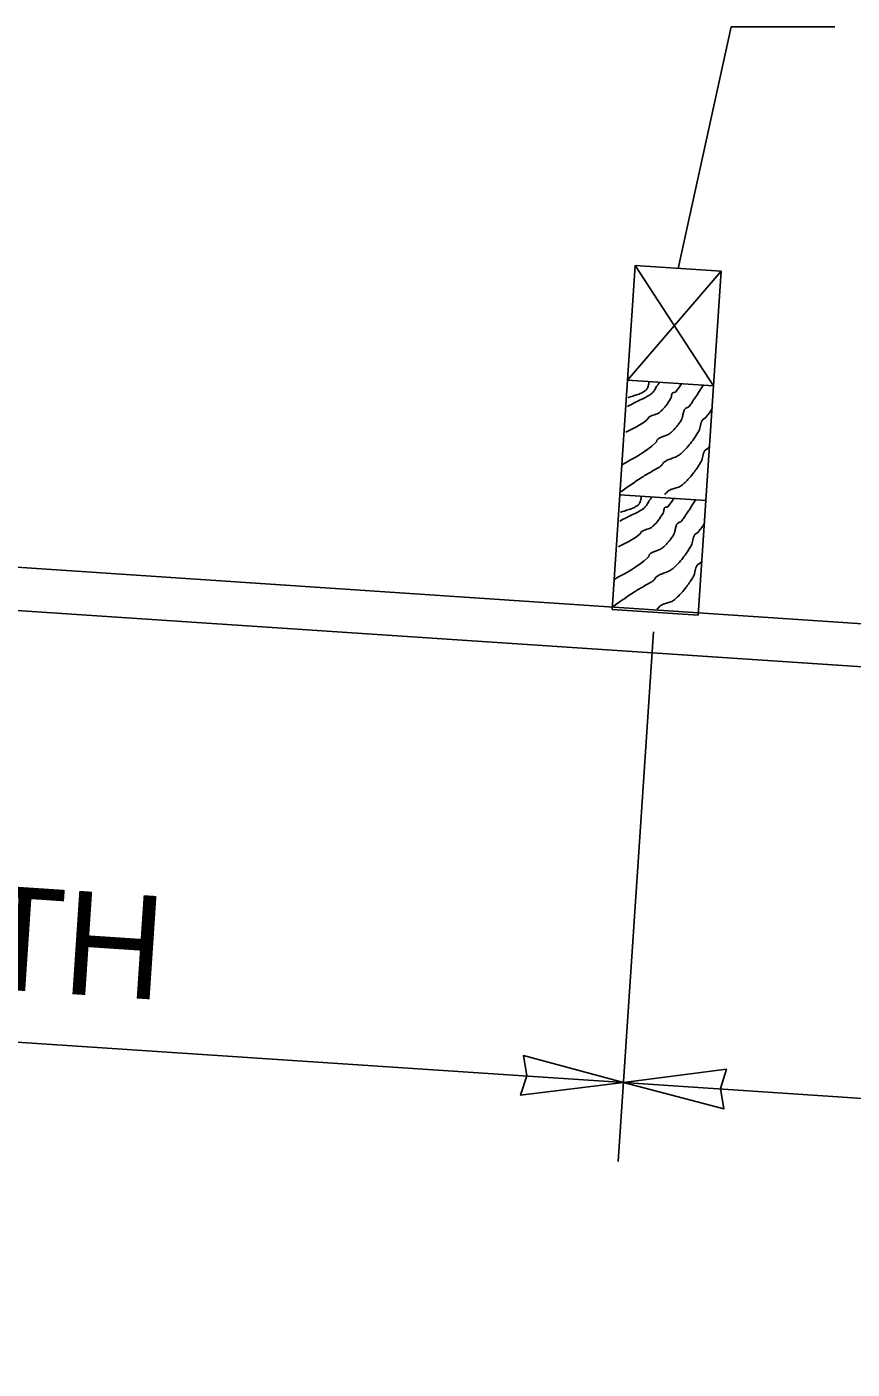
# Model space of a CAD drawing. Extents: x 1312564.2 to 1312581.5, y 1207298.4 to 1207352.6.
# Drawn here: x 1312569.46 to 1312570.095, y 1207300.567 to 1207301.601 of the extents above; entities that cross this region are included whole.
import ezdxf

# ---------------------------------------------------------------- set-up
doc = ezdxf.new("R2010")
doc.units = 0
for name, color, linetype in [('Level 13', 7, 'Continuous'), ('Level 14', 7, 'Continuous'), ('Level 15', 7, 'Continuous'), ('Level 20', 7, 'Continuous')]:
    doc.layers.add(name, color=color, linetype=linetype)

msp = doc.modelspace()

# ---------------------------------------------------------------- linework, layer by layer
at = {"layer": 'Level 13'}
for points in [[(1312569.9471839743, 1207301.3269729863), (1312569.945635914, 1207301.3247366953), (1312569.9452922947, 1207301.324224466), (1312569.9449570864, 1207301.323698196), (1312569.9429574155, 1207301.3204692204), (1312569.9414191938, 1207301.318541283), (1312569.9394968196, 1207301.31709111), (1312569.9331228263, 1207301.3137943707), (1312569.922512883, 1207301.308306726)], [(1312569.9392283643, 1207301.3275033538), (1312569.9388445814, 1207301.325749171), (1312569.9384188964, 1207301.324033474), (1312569.9378315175, 1207301.322466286), (1312569.9374397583, 1207301.3217727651), (1312569.93721281, 1207301.3214545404), (1312569.9370907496, 1207301.3213033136), (1312569.937027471, 1207301.321229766), (1312569.936995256, 1207301.32119352), (1312569.9369790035, 1207301.3211755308), (1312569.9369626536, 1207301.3211576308), (1312569.9366589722, 1207301.3208444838), (1312569.9363384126, 1207301.320546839), (1312569.9356499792, 1207301.3199950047), (1312569.9341070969, 1207301.3190438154), (1312569.9305432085, 1207301.317580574), (1312569.9266959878, 1207301.3163775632), (1312569.9247989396, 1207301.3157516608), (1312569.9229904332, 1207301.3150444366)], [(1312569.9808083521, 1207301.3247313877), (1312569.977718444, 1207301.3197937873), (1312569.9758528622, 1207301.3168894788), (1312569.9739292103, 1207301.3140216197), (1312569.971965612, 1207301.311182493), (1312569.9699801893, 1207301.3083643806), (1312569.9696749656, 1207301.308039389), (1312569.969299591, 1207301.3077894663), (1312569.9684298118, 1207301.3074170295), (1312569.9675536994, 1207301.3070514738), (1312569.9668541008, 1207301.3064972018), (1312569.96651262, 1207301.3060019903), (1312569.9662228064, 1207301.3054778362), (1312569.965769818, 1207301.3043581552), (1312569.965171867, 1207301.3019414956), (1312569.9646064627, 1207301.2994945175), (1312569.9639307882, 1207301.2977881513), (1312569.9636198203, 1207301.2972645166), (1312569.9618766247, 1207301.2947820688), (1312569.9599846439, 1207301.2924070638), (1312569.9579325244, 1207301.2901607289), (1312569.955708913, 1207301.2880642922), (1312569.95455991, 1207301.2872214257), (1312569.953302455, 1207301.286541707), (1312569.9506142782, 1207301.2854567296), (1312569.9479485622, 1207301.2843793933), (1312569.9467191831, 1207301.2837092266), (1312569.945609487, 1207301.2828797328), (1312569.945187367, 1207301.2822913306), (1312569.9448946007, 1207301.281580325), (1312569.9445820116, 1207301.280889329), (1312569.9441004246, 1207301.2803609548), (1312569.9180951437, 1207301.263489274)], [(1312569.9639760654, 1207301.3258535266), (1312569.959625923, 1207301.3195788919), (1312569.9593921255, 1207301.3193596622), (1312569.9590886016, 1207301.3192335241), (1312569.9583636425, 1207301.3191381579), (1312569.9576335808, 1207301.3190480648), (1312569.957080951, 1207301.3187185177), (1312569.956923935, 1207301.318484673), (1312569.9567938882, 1207301.3182367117), (1312569.9566000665, 1207301.317705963), (1312569.956375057, 1207301.3165578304), (1312569.9561717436, 1207301.315394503), (1312569.9560050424, 1207301.3148447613), (1312569.9557559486, 1207301.3143363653), (1312569.9548630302, 1207301.3129199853), (1312569.9539425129, 1207301.3115155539), (1312569.9519812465, 1207301.308778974), (1312569.9485983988, 1207301.3049914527), (1312569.947968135, 1207301.3044118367), (1312569.9473157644, 1207301.3038500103), (1312569.946406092, 1207301.3032209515), (1312569.9454167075, 1207301.3027356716), (1312569.943309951, 1207301.3020120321), (1312569.941217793, 1207301.3013102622), (1312569.939791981, 1207301.300576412), (1312569.9395738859, 1207301.3004242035), (1312569.9393625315, 1207301.300261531), (1312569.9387886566, 1207301.2996407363), (1312569.9382977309, 1207301.298915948), (1312569.9377850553, 1207301.2982153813), (1312569.937145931, 1207301.2976672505), (1312569.9213625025, 1207301.288479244)], [(1312569.9876019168, 1207301.3067371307), (1312569.9831901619, 1207301.3002634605), (1312569.9825299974, 1207301.2995981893), (1312569.9817177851, 1207301.299073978), (1312569.9808999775, 1207301.2985553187), (1312569.9802230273, 1207301.2979067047), (1312569.9796627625, 1207301.296962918), (1312569.9792632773, 1207301.2959364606), (1312569.9787469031, 1207301.2937338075), (1312569.9782744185, 1207301.2914952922), (1312569.977708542, 1207301.289911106), (1312569.9774463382, 1207301.2894174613), (1312569.9743862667, 1207301.2845300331), (1312569.9710188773, 1207301.279866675), (1312569.9672611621, 1207301.2754959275), (1312569.9652099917, 1207301.2734417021), (1312569.9641367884, 1207301.2724511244), (1312569.9630301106, 1207301.271486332), (1312569.961619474, 1207301.270477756), (1312569.960090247, 1207301.2696735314), (1312569.9568405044, 1207301.2684165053), (1312569.9536098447, 1207301.2671919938), (1312569.9513972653, 1207301.2659801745), (1312569.9507272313, 1207301.2654767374), (1312569.950008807, 1207301.2647151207), (1312569.9493831, 1207301.2638386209), (1312569.9487375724, 1207301.2629824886), (1312569.9479596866, 1207301.2622819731), (1312569.9442360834, 1207301.2599985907), (1312569.940427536, 1207301.2578369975), (1312569.9366284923, 1207301.255656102), (1312569.9329334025, 1207301.2533148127), (1312569.917295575, 1207301.242626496)], [(1312569.9856705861, 1207301.2777668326), (1312569.9849516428, 1207301.2767176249), (1312569.9846497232, 1207301.2763586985), (1312569.9842916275, 1207301.276052), (1312569.9834798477, 1207301.2755275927), (1312569.9826621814, 1207301.2750090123), (1312569.9822967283, 1207301.274709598), (1312569.9819845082, 1207301.2743608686), (1312569.9814230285, 1207301.2734177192), (1312569.9810229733, 1207301.2723915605), (1312569.9805067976, 1207301.2701888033), (1312569.9800353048, 1207301.267949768), (1312569.979691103, 1207301.2668782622), (1312569.979207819, 1207301.2658716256), (1312569.978466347, 1207301.2646330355), (1312569.9777083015, 1207301.2634061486), (1312569.9727555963, 1207301.256338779), (1312569.9689947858, 1207301.2519702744), (1312569.966952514, 1207301.2499096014), (1312569.9658873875, 1207301.2489131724), (1312569.9647915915, 1207301.2479404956), (1312569.9633700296, 1207301.2469508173), (1312569.961792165, 1207301.2462085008), (1312569.958413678, 1207301.2451075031), (1312569.9551484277, 1207301.243920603), (1312569.9537121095, 1207301.2430709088), (1312569.9524887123, 1207301.2419309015), (1312569.9512947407, 1207301.2404271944)], [(1312569.9749230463, 1207301.2364507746), (1312569.9718331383, 1207301.231513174), (1312569.9699675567, 1207301.2286088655), (1312569.9680439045, 1207301.225741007), (1312569.966080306, 1207301.22290188), (1312569.9640948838, 1207301.2200837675), (1312569.96378966, 1207301.2197587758), (1312569.9634142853, 1207301.219508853), (1312569.962544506, 1207301.2191364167), (1312569.9616683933, 1207301.218770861), (1312569.9609687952, 1207301.2182165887), (1312569.9606273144, 1207301.2177213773), (1312569.9603375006, 1207301.2171972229), (1312569.9598845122, 1207301.2160775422), (1312569.9592865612, 1207301.2136608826), (1312569.9587211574, 1207301.2112139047), (1312569.9580454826, 1207301.209507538), (1312569.9577345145, 1207301.2089839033), (1312569.9559913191, 1207301.2065014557), (1312569.9540993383, 1207301.204126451), (1312569.9520472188, 1207301.2018801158), (1312569.9498236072, 1207301.1997836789), (1312569.9486746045, 1207301.1989408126), (1312569.947417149, 1207301.1982610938), (1312569.9447289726, 1207301.1971761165), (1312569.9420632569, 1207301.1960987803), (1312569.9408338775, 1207301.1954286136), (1312569.939724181, 1207301.1945991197), (1312569.9393020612, 1207301.1940107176), (1312569.939009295, 1207301.193299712), (1312569.938696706, 1207301.192608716), (1312569.9382151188, 1207301.1920803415), (1312569.9122098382, 1207301.175208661)], [(1312569.9580907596, 1207301.2375729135), (1312569.9537406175, 1207301.2312982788), (1312569.95350682, 1207301.2310790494), (1312569.953203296, 1207301.2309529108), (1312569.9524783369, 1207301.2308575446), (1312569.951748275, 1207301.2307674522), (1312569.9511956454, 1207301.2304379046), (1312569.9510386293, 1207301.2302040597), (1312569.950908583, 1207301.2299560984), (1312569.9507147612, 1207301.22942535), (1312569.9504897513, 1207301.2282772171), (1312569.950286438, 1207301.22711389), (1312569.9501197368, 1207301.2265641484), (1312569.9498706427, 1207301.226055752), (1312569.9489777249, 1207301.2246393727), (1312569.948057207, 1207301.223234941), (1312569.946095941, 1207301.2204983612), (1312569.942713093, 1207301.21671084), (1312569.9420828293, 1207301.2161312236), (1312569.9414304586, 1207301.215569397), (1312569.9405207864, 1207301.2149403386), (1312569.9395314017, 1207301.2144550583), (1312569.9374246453, 1207301.213731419), (1312569.935332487, 1207301.213029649), (1312569.9339066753, 1207301.2122957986), (1312569.93368858, 1207301.2121435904), (1312569.9334772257, 1207301.2119809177), (1312569.9329033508, 1207301.2113601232), (1312569.932412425, 1207301.2106353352), (1312569.93189975, 1207301.2099347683), (1312569.9312606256, 1207301.2093866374), (1312569.915477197, 1207301.200198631)], [(1312569.9412986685, 1207301.238692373), (1312569.9397506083, 1207301.2364560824), (1312569.939406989, 1207301.2359438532), (1312569.9390717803, 1207301.2354175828), (1312569.93707211, 1207301.232188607), (1312569.9355338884, 1207301.2302606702), (1312569.9336115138, 1207301.2288104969), (1312569.927237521, 1207301.2255137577), (1312569.9166275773, 1207301.2200261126)], [(1312569.933343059, 1207301.2392227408), (1312569.9329592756, 1207301.2374685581), (1312569.9325335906, 1207301.235752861), (1312569.931946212, 1207301.2341856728), (1312569.9315544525, 1207301.2334921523), (1312569.9313275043, 1207301.2331739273), (1312569.9312054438, 1207301.2330227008), (1312569.931142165, 1207301.2329491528), (1312569.9311099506, 1207301.2329129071), (1312569.9310936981, 1207301.2328949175), (1312569.9310773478, 1207301.232877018), (1312569.9307736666, 1207301.2325638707), (1312569.9304531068, 1207301.2322662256), (1312569.9297646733, 1207301.2317143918), (1312569.9282217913, 1207301.2307632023), (1312569.924657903, 1207301.2292999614), (1312569.920810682, 1207301.2280969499), (1312569.9189136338, 1207301.2274710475), (1312569.9171051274, 1207301.2267638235)], [(1312569.9817166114, 1207301.218456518), (1312569.977304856, 1207301.2119828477), (1312569.9766446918, 1207301.2113175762), (1312569.9758324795, 1207301.2107933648), (1312569.9750146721, 1207301.2102747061), (1312569.9743377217, 1207301.2096260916), (1312569.973777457, 1207301.2086823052), (1312569.973377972, 1207301.2076558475), (1312569.9728615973, 1207301.2054531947), (1312569.972389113, 1207301.2032146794), (1312569.9718232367, 1207301.2016304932), (1312569.9715610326, 1207301.2011368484), (1312569.9685009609, 1207301.1962494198), (1312569.9651335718, 1207301.1915860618), (1312569.9613758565, 1207301.1872153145), (1312569.9593246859, 1207301.1851610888), (1312569.9582514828, 1207301.1841705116), (1312569.9571448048, 1207301.1832057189), (1312569.9557341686, 1207301.1821971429), (1312569.9542049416, 1207301.1813929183), (1312569.9509551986, 1207301.1801358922), (1312569.947724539, 1207301.178911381), (1312569.9455119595, 1207301.1776995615), (1312569.9448419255, 1207301.1771961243), (1312569.9441235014, 1207301.1764345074), (1312569.9434977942, 1207301.1755580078), (1312569.9428522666, 1207301.1747018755), (1312569.9420743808, 1207301.17400136), (1312569.9383507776, 1207301.1717179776), (1312569.93454223, 1207301.1695563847), (1312569.9307431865, 1207301.1673754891), (1312569.927048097, 1207301.1650341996), (1312569.9114102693, 1207301.1543458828)], [(1312569.9797852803, 1207301.1894862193), (1312569.979066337, 1207301.1884370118), (1312569.9787644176, 1207301.1880780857), (1312569.978406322, 1207301.1877713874), (1312569.9775945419, 1207301.1872469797), (1312569.9767768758, 1207301.1867283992), (1312569.9764114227, 1207301.1864289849), (1312569.9760992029, 1207301.1860802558), (1312569.9755377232, 1207301.1851371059), (1312569.9751376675, 1207301.1841109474), (1312569.9746214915, 1207301.1819081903), (1312569.974149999, 1207301.179669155), (1312569.9738057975, 1207301.178597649), (1312569.9733225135, 1207301.1775910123), (1312569.9725810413, 1207301.1763524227), (1312569.971822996, 1207301.1751255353), (1312569.9668702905, 1207301.168058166), (1312569.96310948, 1207301.1636896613), (1312569.961067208, 1207301.1616289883), (1312569.9600020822, 1207301.1606325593), (1312569.9589062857, 1207301.1596598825), (1312569.9574847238, 1207301.1586702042), (1312569.9559068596, 1207301.1579278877), (1312569.9525283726, 1207301.15682689), (1312569.9492631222, 1207301.15563999), (1312569.947826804, 1207301.1547902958), (1312569.9466034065, 1207301.1536502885), (1312569.9454094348, 1207301.1521465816)]]:
    msp.add_spline(points, degree=3, dxfattribs=at)
at = {"layer": 'Level 14'}
for p, q in [((1312569.9225887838, 1207301.3286126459), (1312569.9946514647, 1207301.4124814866)), ((1312569.9887661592, 1207301.3242008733), (1312569.9284740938, 1207301.416893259))]:
    msp.add_line(p, q, dxfattribs=at)
at = {"layer": 'Level 15'}
for p, q in [((1312570.0023635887, 1207301.6006267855), (1312569.9615627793, 1207301.4146873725)), ((1312570.082092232, 1207301.6006267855), (1312570.0023635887, 1207301.6006267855)), ((1312568.209466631, 1207301.2673344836), (1312575.5205605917, 1207300.7799342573)), ((1312568.207260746, 1207301.234245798), (1312575.5205605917, 1207300.7466985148)), ((1312569.9426198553, 1207301.1348645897), (1312569.915425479, 1207300.7269438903)), ((1312568.186746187, 1207300.9032559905), (1312569.9194786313, 1207300.7877419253)), ((1312569.9194786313, 1207300.7877419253), (1312573.229335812, 1207300.5670875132))]:
    msp.add_line(p, q, dxfattribs=at)
for points in [[(1312569.9887661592, 1207301.3242008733), (1312569.9225887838, 1207301.3286126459), (1312569.9284740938, 1207301.416893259), (1312569.9946514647, 1207301.4124814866)], [(1312569.9828808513, 1207301.2359202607), (1312569.916703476, 1207301.240332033), (1312569.922588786, 1207301.3286126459), (1312569.988766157, 1207301.3242008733)], [(1312569.9769955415, 1207301.1476396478), (1312569.9108181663, 1207301.1520514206), (1312569.916703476, 1207301.240332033), (1312569.9828808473, 1207301.235920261)], [(1312569.9194786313, 1207300.7877419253), (1312569.8402328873, 1207300.7779285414), (1312569.8449333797, 1207300.7930027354), (1312569.842396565, 1207300.8085876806)], [(1312569.9194786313, 1207300.7877419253), (1312569.9967196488, 1207300.7674930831), (1312569.9940623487, 1207300.783057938), (1312569.9986460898, 1207300.798168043)]]:
    msp.add_lwpolyline(points, close=True, dxfattribs=at)

# ---------------------------------------------------------------- texts
at = {"layer": 'Level 20'}
msp.add_text('12\' - 6" RAIL LENGTH', height=0.07972865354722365, rotation=356.18597222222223, dxfattribs=at).set_placement((1312568.5061136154, 1207300.9217409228))

doc.saveas('drawing.dxf')
